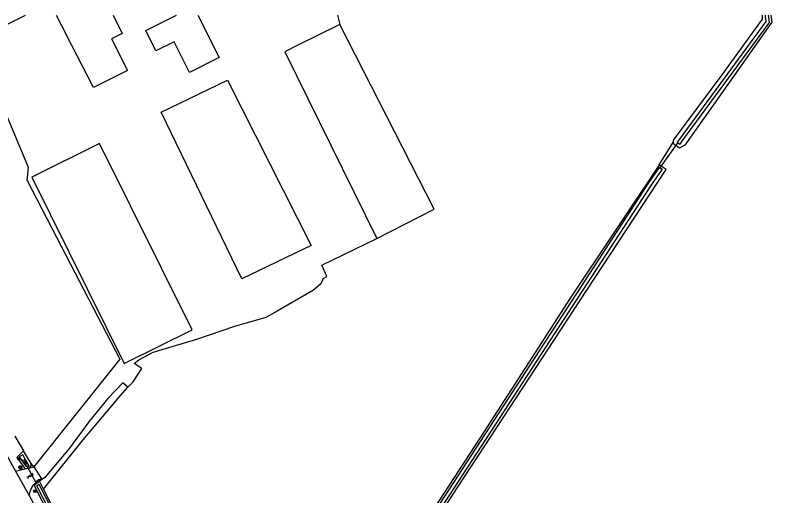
# Model space of a CAD drawing. Extents: x 136000 to 141000, y 400494 to 402006.
# Drawn here: x 136248.5 to 136468.3, y 401860.3 to 402000 of the extents above; entities that cross this region are included whole.
import ezdxf

# ---------------------------------------------------------------- set-up
doc = ezdxf.new("R2010")
doc.units = 0
for name, color, linetype in [('gg-bbg-bijgebouw', 7, 'Continuous'), ('gg-bbg-gedigitaliseerde bijgebouw', 7, 'Continuous'), ('gg-bbg-open loods', 7, 'Continuous'), ('gg-knt-bronhoudergrens', 7, 'Continuous'), ('gg-knt-verharding', 7, 'Continuous'), ('gg-kntw-bovenkant insteek waterloop', 7, 'Continuous'), ('gg-kntw-waterlijn', 7, 'Continuous'), ('gg-kwrk-duiker nz buis', 7, 'Continuous'), ('gt-grn-vlakafsluiter', 7, 'Continuous'), ('gt-symb-boom', 7, 'Continuous'), ('gt-symb-gesloten verharding', 7, 'Continuous'), ('gt-symb-lichtmast', 7, 'Continuous'), ('gt-symb-watersymbool', 7, 'Continuous')]:
    doc.layers.add(name, color=color, linetype=linetype)

# ---------------------------------------------------------------- blocks, each defined once
blk = doc.blocks.new('gt0-BOOM')
at = {"layer": 'gt-symb-boom'}
for radius in [0.4, 0.2]:
    blk.add_circle((0, 0), radius, dxfattribs=at)
blk = doc.blocks.new('gt0-LMAST')
at = {"layer": 'gt-symb-lichtmast'}
for p, q in [((-0.18, 0.17), (-0.45, 0.44)), ((-0.01, 0.25), (-0.01, 0.62)), ((0.17, 0.17), (0.44, 0.44)), ((-0.26, 0), (-0.63, 0)), ((-0.18, -0.18), (-0.45, -0.45)), ((-0.01, -0.25), (-0.01, -0.63)), ((0.44, -0.45), (0.17, -0.18)), ((0.24, 0), (0.62, 0))]:
    blk.add_line(p, q, dxfattribs=at)
blk.add_circle((-0.01, 0), 0.25, dxfattribs=at)
blk = doc.blocks.new('gt0-WA')
at = {"layer": 'gt-symb-watersymbool'}
for centre, start, end in [((-0.32, 0.02), 28.0725, 151.9275), ((0.43, 0.42), 208.0725, 331.9275), ((-0.32, -0.43), 28.0725, 151.9275), ((0.43, -0.03), 208.0725, 331.9275)]:
    blk.add_arc(centre, 0.425, start, end, dxfattribs=at)
blk = doc.blocks.new('gt0-GESVH1')
at = {"layer": 'gt-symb-gesloten verharding'}
for p, q in [((-0.99, -0.26), (0.01, 0.24)), ((0.01, -0.26), (-0.99, 0.24)), ((0.01, 0.24), (1.01, -0.26)), ((1.01, 0.24), (0.01, -0.26))]:
    blk.add_line(p, q, dxfattribs=at)

msp = doc.modelspace()

# ---------------------------------------------------------------- linework, layer by layer
at = {"layer": 'gg-bbg-bijgebouw'}
for p, q in [((136260.37, 402000), (136263.36, 401994.21)), ((136342.81, 401997.26), (136330.38, 401991.13)), ((136370.23, 401943.6), (136342.81, 401997.26)), ((136271.22, 401978.94), (136263.36, 401994.21)), ((136330.38, 401991.13), (136326.81, 401989.36))]:
    msp.add_line(p, q, dxfattribs=at)
at = {"layer": 'gg-bbg-gedigitaliseerde bijgebouw'}
for p, q in [((136326.81, 401989.36), (136353.56, 401935.09)), ((136314.28, 401923.36), (136290.93, 401971.76)), ((136353.56, 401935.09), (136370.23, 401943.6)), ((136334.45, 401933.09), (136314.28, 401923.36))]:
    msp.add_line(p, q, dxfattribs=at)
for points in [[(136276.91, 402000), (136279.58, 401994.67), (136276.45, 401993.1), (136281.07, 401983.88), (136271.22, 401978.94)], [(136301.57, 402000), (136307.77, 401987.68), (136299.13, 401983.33), (136294.63, 401992.26), (136289.38, 401989.61), (136286.4, 401995.51), (136295.31, 402000)], [(136290.93, 401971.76), (136310.2, 401981.06), (136334.45, 401933.09)]]:
    msp.add_lwpolyline(points, dxfattribs=at)
at = {"layer": 'gg-bbg-open loods'}
msp.add_lwpolyline([(136273.01, 401962.71), (136253.3, 401952.93), (136280.16, 401898.79), (136299.88, 401908.57), (136273.01, 401962.71)], dxfattribs=at)
at = {"layer": 'gg-knt-bronhoudergrens'}
for p, q in [((136342.12, 402000), (136342.81, 401997.26)), ((136435.55, 401956.47), (136439.75, 401963.16)), ((136248.34, 401877.67), (136250.94, 401873.43)), ((136253.86, 401868.76), (136253.1, 401869.7))]:
    msp.add_line(p, q, dxfattribs=at)
for points in [[(136251.98, 401951.98), (136252.32, 401955.68), (136240.88, 401982.84), (136236.55, 401992.61), (136251.43, 402000)], [(136251.98, 401951.98), (136261.97, 401932.71), (136278.91, 401900.03), (136253.86, 401868.76)], [(136337.95, 401923.45), (136339.04, 401924.1), (136337.57, 401927.36), (136353.56, 401935.09)], [(136337.95, 401923.45), (136337.23, 401921.9), (136335.18, 401920.09), (136324.56, 401913.99), (136321.33, 401912.14), (136312.2, 401909.49), (136301.13, 401905.72), (136293.94, 401903.61), (136288.15, 401901.92)], [(136283.08, 401898.76), (136284.43, 401899.88), (136288.15, 401901.92)], [(136281.17, 401891.91), (136282.79, 401893.48), (136285.29, 401897.32), (136283.08, 401898.76)]]:
    msp.add_lwpolyline(points, dxfattribs=at)
at = {"layer": 'gg-knt-verharding'}
for p, q in [((136239.3, 401884.16), (136248.59, 401867.49)), ((136248.59, 401867.49), (136251.64, 401868.23)), ((136248.59, 401867.49), (136252.54, 401860.4)), ((136251.64, 401868.23), (136252.74, 401868.49)), ((136252.74, 401868.49), (136253.86, 401868.76)), ((136253.86, 401868.76), (136256.08, 401865.3)), ((136252.54, 401860.4), (136255.86, 401854.45))]:
    msp.add_line(p, q, dxfattribs=at)
msp.add_arc((136258.45, 401859.86), 5.93, 113.5658, 174.834, dxfattribs=at)
at = {"layer": 'gg-kntw-bovenkant insteek waterloop'}
for p, q in [((136439.75, 401962.59), (136439.75, 401963.16)), ((136435.55, 401956.47), (136435.24, 401956.01)), ((136253.1, 401869.7), (136250.94, 401873.43)), ((136256.68, 401862.3), (136255.52, 401864.55)), ((136301.01, 401776.43), (136256.68, 401862.3))]:
    msp.add_line(p, q, dxfattribs=at)
for points in [[(136467.96, 402000), (136468.3, 401997.93), (136463.39, 401990.98), (136451.75, 401974.55), (136443.05, 401962.26), (136441.45, 401961.34), (136439.75, 401962.59)], [(136439.75, 401963.16), (136439.75, 401963.71), (136453.87, 401982.65), (136465.62, 401998.8), (136465.62, 402000)], [(136435.24, 401956.01), (136409.7, 401917.73), (136396.71, 401897.65), (136383.45, 401877.06), (136352.38, 401829.38), (136327.63, 401791.57), (136322.26, 401783.65), (136305.14, 401772.22)], [(136306.53, 401769.8), (136317.57, 401777.32), (136324.92, 401782.31), (136333.59, 401795.86), (136359.26, 401835.49), (136377.14, 401863.08), (136414.58, 401920.05), (136437.62, 401955.11), (136435.55, 401956.47)], [(136281.17, 401891.91), (136279.75, 401893.11), (136275.4, 401888.65), (136269.83, 401881.85), (136264.24, 401874.13), (136257.05, 401865.63), (136255.52, 401864.55)], [(136256.68, 401862.3), (136268.2, 401876.64), (136279.21, 401889.61), (136281.17, 401891.91)], [(136250.94, 401873.43), (136248.94, 401871.46), (136251.12, 401868.51), (136251.36, 401868.33), (136251.64, 401868.23)], [(136255.52, 401864.55), (136253.95, 401863.37), (136260.88, 401849.88)]]:
    msp.add_lwpolyline(points, dxfattribs=at)
msp.add_arc((136251.94, 401869.39), 1.2, 311.4639, 14.5448, dxfattribs=at)
at = {"layer": 'gg-kntw-waterlijn'}
for points in [[(136466.33, 402000), (136466.39, 401999.48), (136466.55, 401998.11), (136441.62, 401964.22), (136440.84, 401963.1), (136441.54, 401962.53)], [(136467.24, 402000), (136467.48, 401997.86), (136442.36, 401963.69), (136441.54, 401962.53)], [(136305.66, 401771.32), (136323.05, 401782.96), (136432.54, 401951.29), (136435.68, 401955.75), (136436.42, 401955.24)], [(136436.42, 401955.24), (136433.29, 401950.79), (136323.71, 401782.31), (136307.4, 401771.39)], [(136249.67, 401871.63), (136251.65, 401868.81), (136252.54, 401868.97), (136250.67, 401872.23), (136249.67, 401871.63)], [(136299.48, 401776.29), (136291.49, 401791.67), (136254.72, 401863.24), (136255.32, 401863.72), (136295.75, 401784.95), (136300.03, 401776.62), (136299.48, 401776.29)]]:
    msp.add_lwpolyline(points, dxfattribs=at)
at = {"layer": 'gg-kwrk-duiker nz buis'}
for p, q in [((136435.74, 401955.55), (136441.04, 401963.01)), ((136254.76, 401863.72), (136251.87, 401869.17))]:
    msp.add_line(p, q, dxfattribs=at)
at = {"layer": 'gt-grn-vlakafsluiter'}
msp.add_line((136256.08, 401865.3), (136255.52, 401864.55), dxfattribs=at)

# ---------------------------------------------------------------- block references
at = {"layer": 'gt-symb-boom'}
for p in [(136249.63, 401871.04), (136254.23, 401861.68)]:
    msp.add_blockref('gt0-BOOM', p, dxfattribs=at)
at = {"layer": 'gt-symb-gesloten verharding', "rotation": -145.26137471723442}
msp.add_blockref('gt0-GESVH1', (136252.82, 401866.11), dxfattribs=at)
at = {"layer": 'gt-symb-lichtmast'}
msp.add_blockref('gt0-LMAST', (136250.02, 401868.56), dxfattribs=at)
at = {"layer": 'gt-symb-watersymbool', "rotation": -51.98433951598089}
msp.add_blockref('gt0-WA', (136251.35, 401870.24), dxfattribs=at)

doc.saveas('drawing.dxf')
